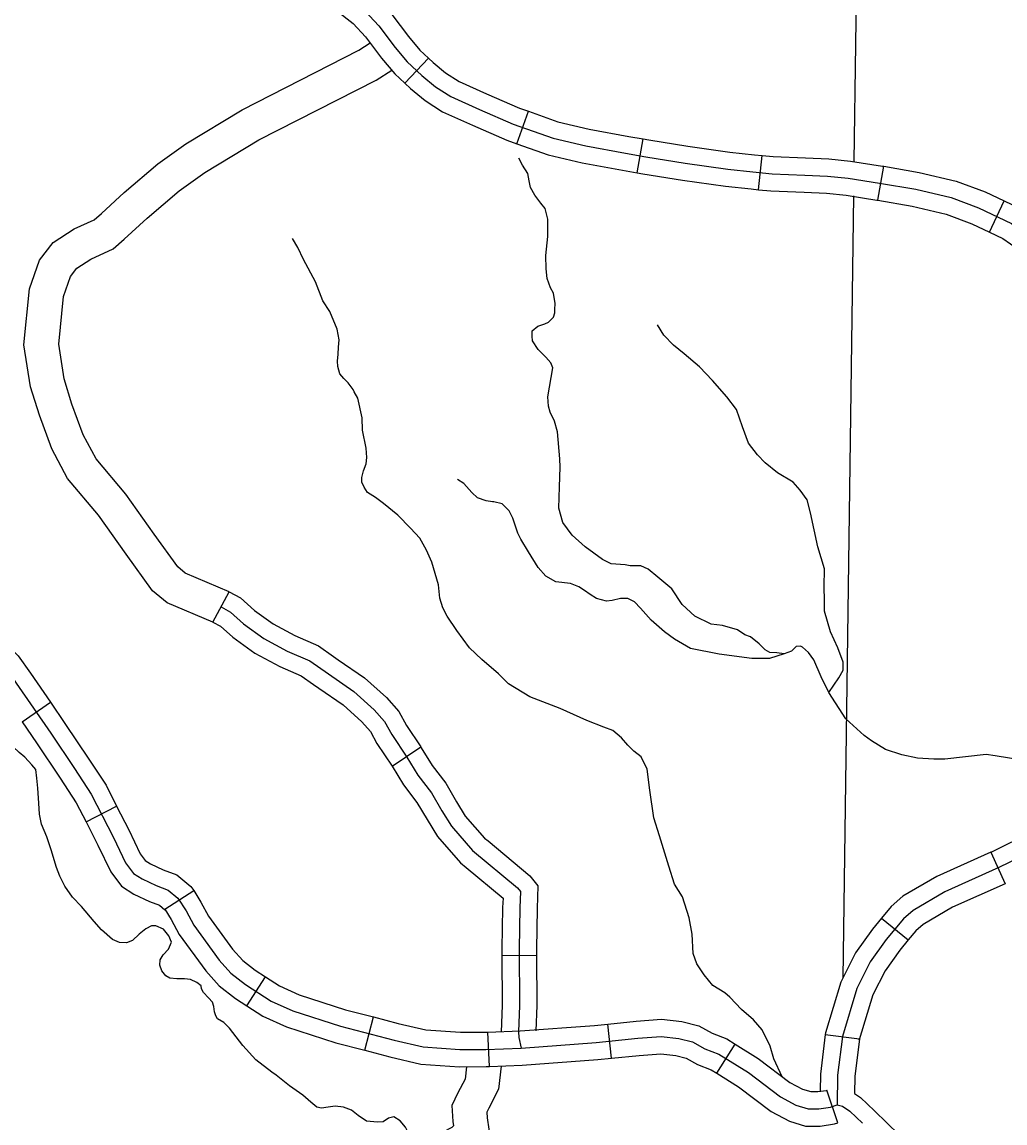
# Model space of a CAD drawing. Extents: x 22866 to 28196, y 1324810 to 1328105.
# Drawn here: x 25134.1 to 25236.9, y 1326286.2 to 1326401.4 of the extents above; entities that cross this region are included whole.
import ezdxf

# ---------------------------------------------------------------- set-up
doc = ezdxf.new("R2010")
doc.units = 0
for name, color, linetype in [('Level 10', 7, 'Continuous'), ('Level 31', 7, 'Continuous'), ('Level 32', 7, 'Continuous'), ('Level 35', 7, 'Continuous'), ('Level 45', 7, 'Continuous'), ('Level 46', 7, 'Continuous'), ('Level 5', 7, 'Continuous')]:
    doc.layers.add(name, color=color, linetype=linetype)

msp = doc.modelspace()

# ---------------------------------------------------------------- linework, layer by layer
at = {"layer": 'Level 10'}
for points in [[(25161.55, 1326408.03), (25164.35, 1326406.41), (25168.04, 1326404.06), (25169.95, 1326402.58), (25171.4, 1326401.02), (25173.12, 1326398.75)], [(25173.12, 1326398.75), (25174.39, 1326397.23), (25175.91, 1326395.81), (25177.33, 1326394.63), (25178.96, 1326393.6), (25181.93, 1326392.25), (25185.45, 1326390.72), (25189.63, 1326389.24), (25193.06, 1326388.44), (25197.22, 1326387.67)], [(25197.22, 1326387.67), (25199.33, 1326387.29), (25203.44, 1326386.63), (25207.9, 1326386.01), (25210.53, 1326385.73), (25212.53, 1326385.53), (25215.95, 1326385.39), (25218.34, 1326385.28), (25220.5, 1326385.08), (25223.78, 1326384.56), (25227.55, 1326383.9), (25231.25, 1326383.03), (25234.12, 1326381.96), (25237.57, 1326380.34), (25240.96, 1326377.95), (25242.78, 1326376.51)]]:
    msp.add_lwpolyline(points, dxfattribs=at)
at = {"layer": 'Level 31'}
for points in [[(25132.35, 1326333.93), (25133.51, 1326332.25), (25137.11, 1326327), (25139.58, 1326323.3), (25141.33, 1326320.64), (25143.66, 1326316.08), (25144.93, 1326313.43), (25145.75, 1326312.34), (25146.67, 1326311.75), (25148.15, 1326311.07), (25149.38, 1326310.59), (25150.41, 1326309.76), (25151.27, 1326308.43), (25152.08, 1326306.91)], [(25152.08, 1326306.91), (25154.72, 1326303.27), (25155.95, 1326301.9), (25157.46, 1326300.73), (25160.17, 1326298.98), (25162.42, 1326297.95), (25167.42, 1326296.34), (25173.01, 1326294.9), (25176.06, 1326294.18), (25179.9, 1326293.91), (25182.6, 1326293.92), (25186.29, 1326294.06), (25194.14, 1326294.64), (25198.49, 1326295.09), (25200.93, 1326295.26), (25202.78, 1326295.05), (25204.22, 1326294.71), (25205.51, 1326293.99), (25206.98, 1326293.41), (25210.07, 1326291.49), (25213.42, 1326288.95), (25215.03, 1326288.09), (25216.3, 1326287.71), (25217.43, 1326287.71), (25218.63, 1326287.88), (25219.35, 1326288.12), (25219.9, 1326287.99), (25220.66, 1326287.47), (25221.99, 1326286.2)]]:
    msp.add_lwpolyline(points, dxfattribs=at)
at = {"layer": 'Level 32'}
for p, q in [((25174.14, 1326395), (25176.6, 1326397.63)), ((25185.85, 1326388.67), (25187.06, 1326392.07)), ((25198.42, 1326385.62), (25199.06, 1326389.17)), ((25211.11, 1326383.86), (25211.48, 1326387.44)), ((25223.6, 1326382.76), (25224.21, 1326386.31)), ((25235.26, 1326379.43), (25236.8, 1326382.69)), ((25134.11, 1326328.2), (25137.08, 1326330.24)), ((25140.8, 1326317.72), (25144, 1326319.36)), ((25235.42, 1326314.54), (25236.89, 1326311.26)), ((25149.03, 1326308.59), (25152.06, 1326310.53)), ((25223.98, 1326307.67), (25226.76, 1326305.38)), ((25157.63, 1326298.48), (25159.58, 1326301.51)), ((25169.95, 1326293.83), (25170.85, 1326297.32)), ((25182.97, 1326292.13), (25182.83, 1326295.73)), ((25195.73, 1326292.99), (25195.36, 1326296.58)), ((25206.76, 1326291.42), (25208.66, 1326294.48)), ((25218.09, 1326295.48), (25221.67, 1326295.04)), ((25219.4, 1326286.24), (25218.26, 1326289.66))]:
    msp.add_line(p, q, dxfattribs=at)
for points in [[(25167.36, 1326406.63), (25169.08, 1326405.53), (25171.17, 1326403.91), (25172.78, 1326402.18), (25174.53, 1326399.87), (25175.7, 1326398.47), (25176.6, 1326397.63)], [(25165.42, 1326403.6), (25167, 1326402.59), (25168.72, 1326401.24), (25170.02, 1326399.86), (25171.71, 1326397.62), (25173.08, 1326395.99), (25174.14, 1326395)], [(25176.6, 1326397.63), (25177.1, 1326397.16), (25178.39, 1326396.09), (25179.82, 1326395.18), (25182.66, 1326393.89), (25186.11, 1326392.4), (25187.06, 1326392.07)], [(25174.14, 1326395), (25174.72, 1326394.46), (25176.27, 1326393.18), (25178.09, 1326392.01), (25181.2, 1326390.6), (25184.79, 1326389.05), (25185.85, 1326388.67)], [(25187.06, 1326392.07), (25190.14, 1326390.97), (25193.42, 1326390.2), (25197.54, 1326389.44), (25199.06, 1326389.17)], [(25199.06, 1326389.17), (25199.63, 1326389.06), (25203.71, 1326388.41), (25208.12, 1326387.8), (25210.71, 1326387.52), (25211.48, 1326387.44)], [(25185.85, 1326388.67), (25189.13, 1326387.51), (25192.69, 1326386.68), (25196.9, 1326385.9), (25198.42, 1326385.62)], [(25211.48, 1326387.44), (25212.66, 1326387.32), (25216.03, 1326387.19), (25218.46, 1326387.08), (25220.73, 1326386.86), (25224.08, 1326386.33), (25224.21, 1326386.31)], [(25198.42, 1326385.62), (25199.03, 1326385.51), (25203.17, 1326384.85), (25207.68, 1326384.22), (25210.34, 1326383.94), (25211.11, 1326383.86)], [(25224.21, 1326386.31), (25227.91, 1326385.66), (25231.77, 1326384.76), (25234.82, 1326383.62), (25236.8, 1326382.69)], [(25211.11, 1326383.86), (25212.4, 1326383.73), (25215.88, 1326383.59), (25218.21, 1326383.49), (25220.27, 1326383.29), (25223.49, 1326382.78), (25223.6, 1326382.76)], [(25223.6, 1326382.76), (25227.19, 1326382.13), (25230.73, 1326381.31), (25233.42, 1326380.3), (25235.26, 1326379.43)], [(25236.8, 1326382.69), (25238.48, 1326381.9), (25242.04, 1326379.39), (25243.97, 1326377.86), (25247.25, 1326374.64)], [(25235.26, 1326379.43), (25236.66, 1326378.77), (25239.88, 1326376.51), (25241.59, 1326375.16), (25244.73, 1326372.07)], [(25127.36, 1326339.44), (25129.7, 1326338.43), (25132.01, 1326336.73), (25133.72, 1326335.11), (25135, 1326333.27), (25137.08, 1326330.24)], [(25137.08, 1326330.24), (25138.6, 1326328.01), (25141.08, 1326324.29), (25142.89, 1326321.55), (25144, 1326319.36)], [(25134.11, 1326328.2), (25135.62, 1326325.99), (25138.08, 1326322.3), (25139.77, 1326319.73), (25140.8, 1326317.72)], [(25246.01, 1326320.76), (25243.83, 1326319.19), (25239.68, 1326316.64), (25235.47, 1326314.57), (25235.42, 1326314.54)], [(25144, 1326319.36), (25145.27, 1326316.88), (25146.47, 1326314.37), (25146.99, 1326313.68), (25147.54, 1326313.34), (25148.86, 1326312.72), (25150.29, 1326312.17), (25151.77, 1326310.98), (25152.06, 1326310.53)], [(25140.8, 1326317.72), (25142.04, 1326315.28), (25143.38, 1326312.5), (25144.51, 1326310.99), (25145.81, 1326310.17), (25147.44, 1326309.41), (25148.47, 1326309.01), (25149.05, 1326308.54), (25149.03, 1326308.59)], [(25240.55, 1326315.06), (25236.23, 1326312.94), (25230.58, 1326310.41), (25227.27, 1326308.47), (25226.26, 1326307.6), (25224.46, 1326305.42), (25222.8, 1326303.08), (25221.4, 1326300.3), (25219.88, 1326295.29), (25219.38, 1326291.22), (25219.35, 1326288.12)], [(25235.42, 1326314.54), (25229.75, 1326312.02), (25226.21, 1326309.94), (25224.97, 1326308.87), (25223.98, 1326307.67)], [(25152.06, 1326310.53), (25152.82, 1326309.34), (25153.61, 1326307.86), (25156.12, 1326304.4), (25157.18, 1326303.22), (25158.5, 1326302.2), (25159.58, 1326301.51)], [(25236.89, 1326311.26), (25231.4, 1326308.81), (25228.32, 1326307), (25227.55, 1326306.34), (25226.76, 1326305.38)], [(25149.03, 1326308.59), (25149.71, 1326307.52), (25150.55, 1326305.95), (25153.32, 1326302.14), (25154.72, 1326300.57), (25156.42, 1326299.26), (25157.63, 1326298.48)], [(25223.98, 1326307.67), (25223.03, 1326306.51), (25221.25, 1326304.01), (25219.72, 1326300.97), (25218.12, 1326295.67), (25218.09, 1326295.48)], [(25226.76, 1326305.38), (25225.89, 1326304.32), (25224.35, 1326302.15), (25223.07, 1326299.63), (25221.65, 1326294.92), (25221.67, 1326295.04)], [(25159.58, 1326301.51), (25161.04, 1326300.57), (25163.07, 1326299.63), (25167.93, 1326298.07), (25170.85, 1326297.32)], [(25157.63, 1326298.48), (25159.3, 1326297.4), (25161.77, 1326296.27), (25166.92, 1326294.61), (25169.95, 1326293.83)], [(25170.85, 1326297.32), (25173.44, 1326296.65), (25176.33, 1326295.97), (25179.96, 1326295.71), (25182.56, 1326295.72), (25182.83, 1326295.73)], [(25195.36, 1326296.58), (25198.34, 1326296.88), (25200.96, 1326297.07), (25203.09, 1326296.83), (25204.88, 1326296.4), (25206.28, 1326295.62), (25207.79, 1326295.02), (25208.66, 1326294.48)], [(25182.83, 1326295.73), (25186.19, 1326295.86), (25193.98, 1326296.44), (25195.36, 1326296.58)], [(25208.66, 1326294.48), (25211.09, 1326292.97), (25214.4, 1326290.47), (25215.72, 1326289.76), (25216.57, 1326289.51), (25217.31, 1326289.51), (25218.22, 1326289.64), (25218.26, 1326289.66)], [(25218.09, 1326295.48), (25217.58, 1326291.34), (25217.57, 1326289.55)], [(25221.67, 1326295.04), (25221.18, 1326291.1), (25221.16, 1326289.31)], [(25169.95, 1326293.83), (25172.58, 1326293.15), (25175.79, 1326292.39), (25179.84, 1326292.1), (25182.63, 1326292.12), (25182.97, 1326292.13)], [(25195.73, 1326292.99), (25198.65, 1326293.29), (25200.89, 1326293.45), (25202.47, 1326293.28), (25203.56, 1326293.02), (25204.73, 1326292.36), (25206.17, 1326291.79), (25206.76, 1326291.42)], [(25182.97, 1326292.13), (25186.39, 1326292.26), (25194.3, 1326292.85), (25195.73, 1326292.99)], [(25206.76, 1326291.42), (25209.04, 1326290), (25212.45, 1326287.43), (25214.35, 1326286.42), (25216.04, 1326285.91), (25217.56, 1326285.91), (25219.05, 1326286.13), (25219.4, 1326286.24)], [(25221.16, 1326289.31), (25221.79, 1326288.88), (25223.24, 1326287.5), (25225.81, 1326284.99), (25229.12, 1326281.82), (25229.59, 1326281.34)]]:
    msp.add_lwpolyline(points, dxfattribs=at)
at = {"layer": 'Level 35'}
for points in [[(25190.39, 1326354.82), (25190.35, 1326355.72), (25190.1, 1326358.54), (25189.78, 1326359.64), (25189.32, 1326360.57), (25189.14, 1326361.21), (25189.1, 1326362.18), (25189.6, 1326365.21), (25189.39, 1326365.76), (25188.89, 1326366.33), (25188.07, 1326367.15), (25187.5, 1326368.04), (25187.46, 1326368.54), (25187.46, 1326369.11), (25188.03, 1326369.57), (25188.78, 1326369.82), (25189.17, 1326370), (25189.67, 1326370.54), (25189.81, 1326370.97), (25189.81, 1326371.32), (25189.85, 1326371.97), (25189.67, 1326373.04), (25189.35, 1326373.61), (25189.03, 1326374.57), (25188.92, 1326375.57), (25188.89, 1326376.96), (25189.07, 1326378.96), (25189.07, 1326380.78), (25188.82, 1326381.89), (25188.35, 1326382.46), (25187.71, 1326383.28), (25187.28, 1326384.1), (25187.14, 1326384.78), (25187, 1326385.56), (25186.43, 1326386.42), (25186.04, 1326387.17)], [(25167.07, 1326369.26), (25166.28, 1326371.13), (25165.57, 1326372.24), (25164.79, 1326374.23), (25163.54, 1326376.55), (25162.93, 1326377.8), (25162.4, 1326378.77)], [(25171.06, 1326351.67), (25170.24, 1326352.2), (25169.89, 1326352.74), (25169.64, 1326353.27), (25169.64, 1326353.74), (25169.81, 1326354.45), (25170.1, 1326355.17), (25170.17, 1326355.84), (25170.1, 1326356.81), (25169.71, 1326358.7), (25169.67, 1326359.98), (25169.21, 1326362.05), (25168.85, 1326362.7), (25168.74, 1326362.95), (25168.21, 1326363.66), (25167.75, 1326364.12), (25167.35, 1326364.59), (25167.14, 1326365.37), (25167.1, 1326365.94), (25167.18, 1326366.66), (25167.21, 1326367.37), (25167.28, 1326368.16), (25167.07, 1326369.26)], [(25218.48, 1326331.25), (25219.52, 1326332.8), (25219.95, 1326333.59), (25219.98, 1326334.44), (25219.41, 1326335.94), (25218.63, 1326337.59), (25218.02, 1326339.76), (25218.02, 1326340.9), (25217.99, 1326342.33), (25218.02, 1326344.19), (25217.31, 1326346.51), (25216.56, 1326350.04), (25216.2, 1326351.4), (25215.46, 1326352.43), (25214.74, 1326353.25), (25213.1, 1326354.25), (25211.82, 1326355.3), (25211, 1326356.12), (25210.07, 1326357.33), (25209.43, 1326359.05), (25208.82, 1326360.87), (25207.79, 1326362.19), (25206.29, 1326363.9), (25204.94, 1326365.33), (25203.33, 1326366.68), (25202.23, 1326367.58), (25201.23, 1326368.65), (25200.55, 1326369.72)], [(25206.18, 1326338.42), (25204.47, 1326339.26), (25203.12, 1326340.47), (25202.05, 1326342.11), (25200.59, 1326343.33), (25199.59, 1326344.15), (25198.81, 1326344.51), (25197.7, 1326344.51), (25197.17, 1326344.61), (25195.7, 1326344.72), (25194.81, 1326345.18), (25192.99, 1326346.5), (25191.64, 1326347.72), (25190.64, 1326349.04), (25190.25, 1326350.54), (25190.32, 1326352.78), (25190.39, 1326354.82)], [(25213.81, 1326335.32), (25212.25, 1326334.83), (25210.43, 1326334.83), (25207.01, 1326335.26), (25204.01, 1326335.87), (25202.34, 1326336.83), (25201.27, 1326337.62), (25199.88, 1326338.83), (25198.77, 1326340.08), (25198.16, 1326340.76), (25197.45, 1326341.11), (25196.67, 1326341.11), (25195.81, 1326340.87), (25195.21, 1326340.83), (25194.17, 1326341.08), (25193.53, 1326341.51), (25192.92, 1326341.94), (25192.32, 1326342.33), (25191.47, 1326342.65), (25189.94, 1326342.83), (25188.87, 1326343.43), (25188.08, 1326344.33), (25187.05, 1326345.97), (25186.26, 1326347.29), (25185.94, 1326347.93), (25185.44, 1326349.5), (25185.05, 1326350.25), (25184.3, 1326351), (25183.45, 1326351.21), (25183.3, 1326351.21), (25182.63, 1326351.32), (25181.74, 1326351.61), (25181.13, 1326352.18), (25180.31, 1326353.11), (25179.63, 1326353.53)], [(25187.21, 1326330.82), (25184.97, 1326332.15), (25183.93, 1326333.22), (25182.19, 1326334.72), (25180.9, 1326335.93), (25179.58, 1326337.75), (25178.55, 1326339.25), (25178.12, 1326340.11), (25177.8, 1326341.14), (25177.66, 1326342.53), (25176.94, 1326344.89), (25176.41, 1326346.14), (25175.7, 1326347.39), (25174.73, 1326348.46), (25173.41, 1326349.81), (25171.92, 1326351.03), (25171.06, 1326351.67)], [(25222.18, 1326326.77), (25220.23, 1326328.5), (25218.48, 1326331.25), (25217.66, 1326332.89), (25216.91, 1326334.67), (25216.34, 1326335.46), (25215.73, 1326335.99), (25215.52, 1326336.1), (25215.06, 1326336.06), (25214.84, 1326335.85), (25214.56, 1326335.57), (25213.81, 1326335.32), (25213.02, 1326335.42), (25212.31, 1326335.46), (25211.81, 1326335.74), (25211.17, 1326336.35), (25210.28, 1326337.1), (25209.67, 1326337.28), (25208.92, 1326337.81), (25207.36, 1326338.28), (25206.18, 1326338.42)], [(25135.77, 1326321.24), (25135.67, 1326322.3), (25135.54, 1326323.19), (25135.14, 1326323.71), (25134.39, 1326324.5), (25133.81, 1326324.99), (25132.58, 1326326.12), (25131.93, 1326326.83), (25130.99, 1326327.19), (25130.07, 1326327.9), (25129.13, 1326328.32), (25128.79, 1326328.58), (25128.45, 1326328.95), (25128.45, 1326329.15), (25128.51, 1326329.49), (25128.74, 1326329.97), (25129.03, 1326330.52), (25129.03, 1326330.88), (25129, 1326331.38), (25128.71, 1326331.93)], [(25200.75, 1326316.25), (25200.18, 1326318.15), (25199.75, 1326321.04), (25199.47, 1326323.25), (25198.83, 1326324.54), (25198.08, 1326325.11), (25197.44, 1326325.75), (25196.8, 1326326.53), (25195.87, 1326327.28), (25194.94, 1326327.64), (25193.16, 1326328.32), (25190.38, 1326329.6), (25187.21, 1326330.82)], [(25243.86, 1326319.21), (25243.57, 1326320.31), (25242.79, 1326321.49), (25241.79, 1326322.59), (25240.26, 1326323.27), (25238.87, 1326324.16), (25235.87, 1326324.63), (25234.91, 1326324.77), (25230.59, 1326324.27), (25229.45, 1326324.27), (25227.74, 1326324.38), (25226.1, 1326324.73), (25224.39, 1326325.3), (25222.93, 1326326.2), (25222.18, 1326326.77)], [(25139.37, 1326309.84), (25138.59, 1326311.01), (25138.07, 1326312.03), (25137.71, 1326312.97), (25137.16, 1326314.81), (25136.71, 1326316.17), (25136.14, 1326317.5), (25135.95, 1326318.52), (25135.88, 1326319.67), (25135.77, 1326321.24)], [(25207.59, 1326299.85), (25206.35, 1326300.61), (25205.42, 1326301.72), (25204.67, 1326302.86), (25204.28, 1326303.97), (25204.18, 1326305.97), (25203.85, 1326307.68), (25203.18, 1326309.89), (25202.32, 1326311.21), (25201.75, 1326313.1), (25200.75, 1326316.25)], [(25151.08, 1326301.3), (25150.3, 1326301.31), (25149.57, 1326301.39), (25149.15, 1326301.63), (25148.71, 1326302.13), (25148.52, 1326302.73), (25148.55, 1326303.28), (25148.86, 1326303.83), (25149.44, 1326304.4), (25149.72, 1326305.13), (25149.46, 1326305.79), (25148.91, 1326306.5), (25148.1, 1326306.84), (25147.63, 1326306.84), (25147.06, 1326306.52), (25146.35, 1326305.97), (25145.65, 1326305.32), (25145.02, 1326305.06), (25144.29, 1326305.11), (25143.56, 1326305.42), (25142.43, 1326306.44), (25141.65, 1326307.31), (25140.31, 1326308.88), (25139.37, 1326309.84)], [(25160.67, 1326291.22), (25160.23, 1326291.54), (25158.55, 1326292.82), (25157.19, 1326294.32), (25155.81, 1326296.15), (25155.21, 1326296.75), (25154.53, 1326297.12), (25154.37, 1326297.43), (25154.24, 1326297.87), (25154.16, 1326298.4), (25154.01, 1326298.87), (25153.59, 1326299.31), (25153.07, 1326299.86), (25152.86, 1326300.26), (25152.83, 1326300.57), (25152.39, 1326300.91), (25151.71, 1326301.22), (25151.08, 1326301.3)], [(25213.6, 1326291.07), (25212.72, 1326292.93), (25212.33, 1326294.25), (25211.48, 1326295.96), (25210.59, 1326297), (25209.34, 1326298.1), (25208.13, 1326299.39), (25207.59, 1326299.85)], [(25176.24, 1326284.71), (25175.34, 1326284.81), (25174.79, 1326284.94), (25174.47, 1326285.23), (25174.21, 1326285.78), (25173.66, 1326286.46), (25172.98, 1326286.87), (25172.43, 1326286.72), (25171.86, 1326286.35), (25171.28, 1326286.3), (25170.11, 1326286.4), (25169.24, 1326287), (25168.57, 1326287.58), (25167.73, 1326287.89), (25166.84, 1326288), (25166.13, 1326287.87), (25165.43, 1326287.76), (25164.93, 1326287.89), (25164.3, 1326288.39), (25163.47, 1326289.15), (25162.08, 1326290.12), (25160.67, 1326291.22)]]:
    msp.add_lwpolyline(points, dxfattribs=at)
at = {"layer": 'Level 45'}
for p, q in [((25154.06, 1326338.63), (25155.78, 1326341.8)), ((25172.8, 1326323.57), (25175.79, 1326325.57)), ((25184.29, 1326303.76), (25187.9, 1326303.78))]:
    msp.add_line(p, q, dxfattribs=at)
for points in [[(25155.78, 1326341.8), (25156.95, 1326341.16), (25158.41, 1326339.85), (25160.36, 1326338.43), (25162.62, 1326337.22), (25165.09, 1326336.15), (25166.66, 1326335.04)], [(25154.92, 1326340.21), (25155.91, 1326339.68), (25157.28, 1326338.45), (25159.4, 1326336.9), (25161.83, 1326335.6), (25164.2, 1326334.57), (25166.15, 1326333.2), (25168.79, 1326331.38), (25170.92, 1326329.46), (25172.01, 1326328.22), (25172.76, 1326326.87), (25174.33, 1326324.51), (25175.5, 1326322.62), (25176.91, 1326320.77), (25178, 1326318.88), (25179, 1326317.27), (25181.22, 1326314.73), (25185.92, 1326310.82), (25186.23, 1326310.44), (25186.16, 1326308.72), (25186.09, 1326304.43), (25186.13, 1326298.53), (25186.02, 1326295.75), (25186.06, 1326295.17), (25186.29, 1326294.06)], [(25154.06, 1326338.63), (25154.86, 1326338.2), (25156.14, 1326337.05), (25158.44, 1326335.37), (25161.05, 1326333.98), (25163.31, 1326332.99), (25164.59, 1326332.09)], [(25166.66, 1326335.04), (25167.18, 1326334.68), (25169.91, 1326332.79), (25172.2, 1326330.73), (25173.49, 1326329.27), (25174.3, 1326327.81), (25175.79, 1326325.57)], [(25164.59, 1326332.09), (25165.13, 1326331.72), (25167.67, 1326329.96), (25169.64, 1326328.19), (25170.53, 1326327.18), (25171.22, 1326325.94), (25172.8, 1326323.57)], [(25175.79, 1326325.57), (25175.85, 1326325.48), (25176.99, 1326323.64), (25178.41, 1326321.77), (25179.55, 1326319.81), (25180.45, 1326318.34), (25182.48, 1326316.02), (25182.84, 1326315.73)], [(25172.8, 1326323.57), (25172.82, 1326323.54), (25174.01, 1326321.6), (25175.4, 1326319.77), (25176.46, 1326317.96), (25177.54, 1326316.2), (25179.96, 1326313.44), (25180.54, 1326312.96)], [(25182.84, 1326315.73), (25187.2, 1326312.09), (25188.05, 1326311.05), (25187.96, 1326308.67), (25187.89, 1326304.42), (25187.9, 1326303.78)], [(25180.54, 1326312.96), (25184.4, 1326309.74), (25184.36, 1326308.77), (25184.29, 1326304.44), (25184.29, 1326303.76)], [(25184.29, 1326303.76), (25184.32, 1326298.56), (25184.22, 1326295.74)], [(25187.9, 1326303.78), (25187.93, 1326298.5), (25187.83, 1326295.88)]]:
    msp.add_lwpolyline(points, dxfattribs=at)
at = {"layer": 'Level 46'}
for points in [[(25154.06, 1326338.62), (25149.3, 1326340.63), (25147.75, 1326341.91), (25145.01, 1326345.73), (25142.1, 1326349.8), (25138.87, 1326353.66), (25137.22, 1326356.75), (25135.93, 1326360.26), (25134.98, 1326363.25), (25134.31, 1326367.62), (25134.9, 1326373.48), (25135.95, 1326376.48), (25137.35, 1326378.34), (25139.57, 1326379.75), (25141.65, 1326380.72), (25142.4, 1326381.36), (25144.8, 1326383.56), (25148.31, 1326386.58), (25151.24, 1326388.66), (25157.11, 1326392.22), (25169.34, 1326398.46), (25170.51, 1326399.21)], [(25155.78, 1326341.8), (25151.18, 1326343.74), (25150.4, 1326344.39), (25147.94, 1326347.83), (25144.95, 1326352), (25141.87, 1326355.69), (25140.51, 1326358.22), (25139.33, 1326361.43), (25138.5, 1326364.07), (25137.94, 1326367.71), (25138.44, 1326372.69), (25139.17, 1326374.77), (25139.83, 1326375.65), (25141.31, 1326376.58), (25143.62, 1326377.67), (25144.79, 1326378.67), (25147.19, 1326380.87), (25150.53, 1326383.74), (25153.22, 1326385.65), (25158.87, 1326389.08), (25171.14, 1326395.33), (25172.76, 1326396.37)], [(25180.58, 1326292.11), (25180.43, 1326290.82), (25179.68, 1326289.37), (25179.06, 1326288.07), (25179.16, 1326286.39), (25179.23, 1326285.92), (25179.06, 1326285.74), (25177.18, 1326284.78)], [(25184.21, 1326292.18), (25183.94, 1326289.75), (25182.9, 1326287.76), (25182.71, 1326287.35), (25182.74, 1326286.76), (25182.92, 1326285.59), (25182.64, 1326284.31), (25181.27, 1326282.82), (25179.87, 1326282.11)]]:
    msp.add_lwpolyline(points, dxfattribs=at)
at = {"layer": 'Level 5'}
for points in [[(25221.42, 1326411.39), (25221.09, 1326386.81)], [(25221.04, 1326383.22), (25219.93, 1326301.38)]]:
    msp.add_lwpolyline(points, dxfattribs=at)

doc.saveas('drawing.dxf')
